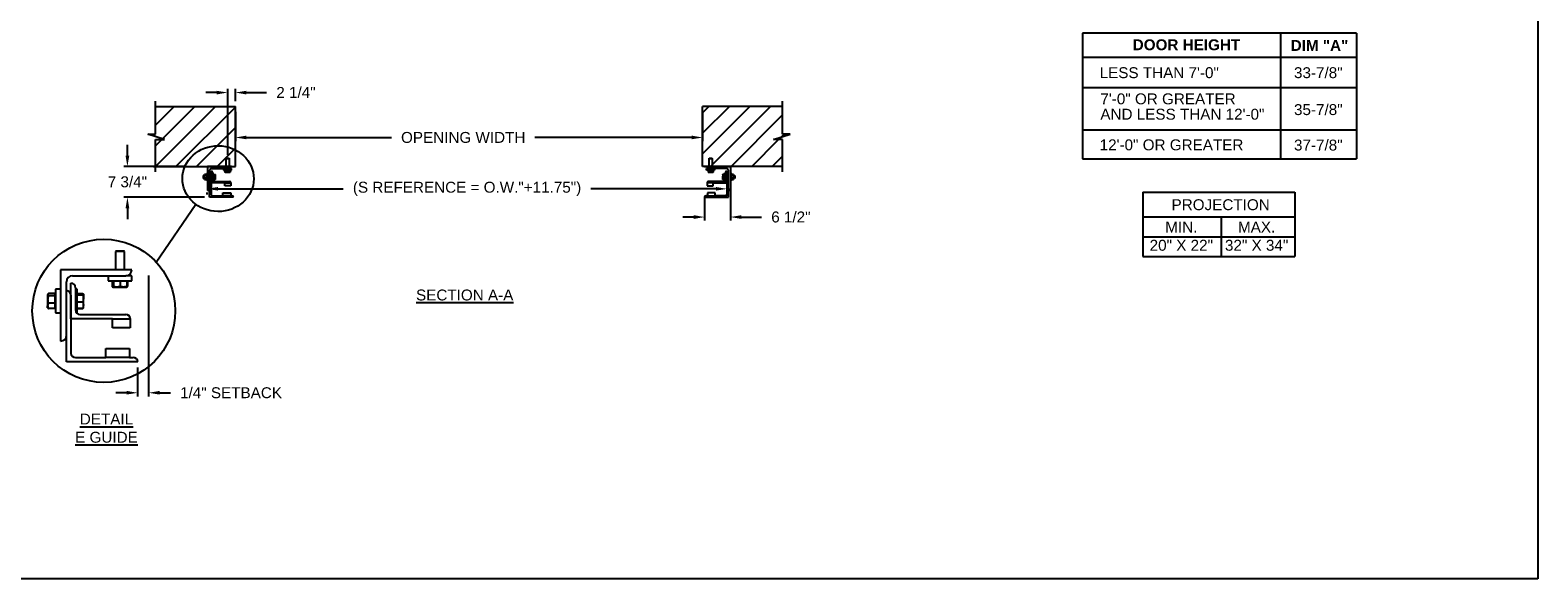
# Model space of a CAD drawing. Header units: inches. Extents: x 170 to 284, y 215 to 248.
# Tile 878 of 1056: x 225.42 to 238.39, y 234.45 to 239.16. Entities that reach past the tile are written whole.
import ezdxf
from ezdxf import colors
from ezdxf.entities.mleader import LeaderData, LeaderLine
from ezdxf.math import Vec2, Vec3

# ---------------------------------------------------------------- set-up
doc = ezdxf.new("R2010")
doc.units = ezdxf.units.IN
doc.header["$LTSCALE"] = 0.25
doc.header["$MEASUREMENT"] = 0
for name, color, linetype in [('ANNOTATIONS', 1, 'Continuous'), ('DETAILS', 4, 'Continuous'), ('E GUIDES', 7, 'Continuous'), ('LH FRONT OF HOOD', 7, 'Continuous')]:
    doc.layers.add(name, color=color, linetype=linetype)
doc.styles.add('ARIAL', font='arial.ttf', dxfattribs={"height": 0.09375})
doc.dimstyles.new('STANDARD$0', dxfattribs={"dimtxt": 0.09375, "dimasz": 0.09375, "dimexe": 0.03125, "dimexo": 0.046875, "dimgap": 0.09, "dimtad": 0, "dimtih": 1, "dimtoh": 1, "dimdec": 4, "dimzin": 0, "dimdsep": 46, "dimtxsty": 'ARIAL', "dimcen": 0.09, "dimadec": 0, "dimazin": 0, "dimtfac": 1, "dimtdec": 4, "dimtofl": 0, "dimtmove": 0, "dimatfit": 1, "dimfxl": 1, "dimtolj": 1, "dimtzin": 0, "dimarcsym": 0})
pattern_1 = [(45, (49.32658, 0.17847), (-0.08838835, 0.08838835), [])]

# ---------------------------------------------------------------- blocks, each defined once
blk = doc.blocks.new('*D87')
at = {"layer": 'ANNOTATIONS', "color": 0, "lineweight": -2, "transparency": 16777216}
for p, q in [((226.26, 238.08), (226.26, 238.174)), ((226.749, 237.987), (226.229, 237.987)), ((226.924, 237.723), (226.229, 237.723)), ((226.26, 237.629), (226.26, 237.535))]:
    blk.add_line(p, q, dxfattribs=at)
at = {"layer": 'ANNOTATIONS', "color": 0, "transparency": 16777216}
for points in [[(226.244, 238.08), (226.276, 238.08), (226.26, 237.987)], [(226.244, 237.629), (226.276, 237.629), (226.26, 237.723)]]:
    blk.add_solid(points, dxfattribs=at)
at = {"layer": 'defpoints', "color": 0, "transparency": 16777216}
for p in [(226.796, 237.987), (226.26, 237.723), (226.971, 237.723)]:
    blk.add_point(p, dxfattribs=at)
at = {"layer": 'ANNOTATIONS', "color": 0, "transparency": 16777216, "insert": (226.26, 237.855), "char_height": 0.0938, "attachment_point": 5, "style": 'ARIAL'}
blk.add_mtext('\\A1;7 3/4"', dxfattribs=at)
blk = doc.blocks.new('*D88')
at = {"layer": 'ANNOTATIONS', "color": 0, "lineweight": -2, "transparency": 16777216}
for p, q in [((231.444, 237.94), (231.444, 237.522)), ((231.222, 237.726), (231.222, 237.522)), ((231.129, 237.553), (231.035, 237.553)), ((231.538, 237.553), (231.711, 237.553))]:
    blk.add_line(p, q, dxfattribs=at)
at = {"layer": 'ANNOTATIONS', "color": 0, "transparency": 16777216}
for points in [[(231.129, 237.569), (231.129, 237.537), (231.222, 237.553)], [(231.538, 237.569), (231.538, 237.537), (231.444, 237.553)]]:
    blk.add_solid(points, dxfattribs=at)
at = {"layer": 'defpoints', "color": 0, "transparency": 16777216}
for p in [(231.444, 237.987), (231.222, 237.773), (231.444, 237.553)]:
    blk.add_point(p, dxfattribs=at)
at = {"layer": 'ANNOTATIONS', "color": 0, "transparency": 16777216, "insert": (231.964, 237.553), "char_height": 0.0938, "attachment_point": 5, "style": 'ARIAL'}
blk.add_mtext('\\A1;6 1/2"', dxfattribs=at)
blk = doc.blocks.new('*D86')
at = {"layer": 'ANNOTATIONS', "color": 0, "lineweight": -2, "transparency": 16777216}
for p, q in [((227.028, 238.622), (226.935, 238.622)), ((227.122, 238.086), (227.122, 238.653)), ((227.188, 238.549), (227.188, 238.653)), ((227.282, 238.622), (227.455, 238.622))]:
    blk.add_line(p, q, dxfattribs=at)
at = {"layer": 'ANNOTATIONS', "color": 0, "transparency": 16777216}
for points in [[(227.028, 238.637), (227.028, 238.606), (227.122, 238.622)], [(227.282, 238.637), (227.282, 238.606), (227.188, 238.622)]]:
    blk.add_solid(points, dxfattribs=at)
at = {"layer": 'defpoints', "color": 0, "transparency": 16777216}
for p in [(227.188, 238.622), (227.188, 238.502), (227.122, 238.039)]:
    blk.add_point(p, dxfattribs=at)
at = {"layer": 'ANNOTATIONS', "color": 0, "transparency": 16777216, "insert": (227.709, 238.622), "char_height": 0.0938, "attachment_point": 5, "style": 'ARIAL'}
blk.add_mtext('\\A1;2 1/4"', dxfattribs=at)
blk = doc.blocks.new('*D82')
at = {"layer": 'ANNOTATIONS', "color": 0, "lineweight": -2, "transparency": 16777216}
for p, q in [((231.414, 237.842), (231.414, 237.827)), ((226.945, 237.748), (226.945, 237.764)), ((227.039, 237.795), (228.114, 237.795)), ((231.32, 237.795), (230.245, 237.795))]:
    blk.add_line(p, q, dxfattribs=at)
at = {"layer": 'ANNOTATIONS', "color": 0, "transparency": 16777216}
for points in [[(227.039, 237.811), (227.039, 237.78), (226.945, 237.795)], [(231.32, 237.811), (231.32, 237.78), (231.414, 237.795)]]:
    blk.add_solid(points, dxfattribs=at)
at = {"layer": 'defpoints', "color": 0, "transparency": 16777216}
for p in [(226.945, 237.795), (231.414, 237.795), (231.414, 237.795)]:
    blk.add_point(p, dxfattribs=at)
at = {"layer": 'ANNOTATIONS', "color": 0, "transparency": 16777216, "insert": (229.18, 237.795), "char_height": 0.09375, "attachment_point": 5, "style": 'ARIAL'}
blk.add_mtext('\\A1;(S REFERENCE = O.W."+11.75")', dxfattribs=at)
blk = doc.blocks.new('*D83')
at = {"layer": 'ANNOTATIONS', "color": 0, "lineweight": -2, "transparency": 16777216}
for p, q in [((227.188, 238.456), (227.188, 238.205)), ((231.205, 238.456), (231.205, 238.205)), ((227.282, 238.236), (228.53, 238.236)), ((231.112, 238.236), (229.763, 238.236))]:
    blk.add_line(p, q, dxfattribs=at)
at = {"layer": 'ANNOTATIONS', "color": 0, "transparency": 16777216}
for points in [[(227.282, 238.252), (227.282, 238.221), (227.188, 238.236)], [(231.112, 238.252), (231.112, 238.221), (231.205, 238.236)]]:
    blk.add_solid(points, dxfattribs=at)
at = {"layer": 'defpoints', "color": 0, "transparency": 16777216}
for p in [(227.188, 238.502), (231.205, 238.502), (231.205, 238.236)]:
    blk.add_point(p, dxfattribs=at)
at = {"layer": 'ANNOTATIONS', "color": 0, "transparency": 16777216, "insert": (229.147, 238.236), "char_height": 0.09375, "attachment_point": 5, "style": 'ARIAL'}
blk.add_mtext('\\A1;OPENING WIDTH', dxfattribs=at)
blk = doc.blocks.new('*D84')
at = {"layer": 'ANNOTATIONS', "color": 0, "lineweight": -2, "transparency": 16777216}
for p, q in [((226.442, 237.051), (226.442, 236.013)), ((226.348, 236.261), (226.348, 236.013)), ((226.255, 236.044), (226.161, 236.044)), ((226.536, 236.044), (226.63, 236.044))]:
    blk.add_line(p, q, dxfattribs=at)
at = {"layer": 'ANNOTATIONS', "color": 0, "transparency": 16777216}
for points in [[(226.255, 236.06), (226.255, 236.029), (226.348, 236.044)], [(226.536, 236.06), (226.536, 236.029), (226.442, 236.044)]]:
    blk.add_solid(points, dxfattribs=at)
at = {"layer": 'defpoints', "color": 0, "transparency": 16777216}
for p in [(226.442, 237.098), (226.348, 236.308), (226.348, 236.044)]:
    blk.add_point(p, dxfattribs=at)
at = {"layer": 'ANNOTATIONS', "color": 0, "transparency": 16777216, "insert": (227.151, 236.044), "char_height": 0.09375, "attachment_point": 5, "style": 'ARIAL'}
blk.add_mtext('\\A1;1/4" SETBACK', dxfattribs=at)

msp = doc.modelspace()

# ---------------------------------------------------------------- hatches: boundary and pattern name
at = {"layer": 'LH FRONT OF HOOD'}
h = msp.add_hatch(dxfattribs=at)
h.set_pattern_fill('ANSI31', color=256, style=0)
h.set_pattern_definition(pattern_1)
h.paths.add_polyline_path([(227.18833, 238.50238), (226.50083, 238.50238), (226.50083, 238.26517), (226.43673, 238.26517), (226.5788, 238.21827), (226.50083, 238.21827), (226.50083, 237.98675), (227.18833, 237.98675), (227.18833, 238.14925)])
h = msp.add_hatch(dxfattribs=at)
h.set_pattern_fill('ANSI31', color=256, style=0)
h.set_pattern_definition(pattern_1)
h.paths.add_polyline_path([(231.95691, 238.26517), (231.89281, 238.26517), (231.89281, 238.50238), (231.20531, 238.50238), (231.20531, 237.98675), (231.22348, 237.98675), (231.89281, 237.98675), (231.89281, 238.21827), (231.81484, 238.21827)])

# ---------------------------------------------------------------- linework, layer by layer
at = {"layer": 'ANNOTATIONS'}
for p, q in [((236.82558, 239.13289), (234.47218, 239.13289)), ((234.47218, 239.13289), (234.47218, 238.05256)), ((236.17718, 238.05256), (236.17718, 239.13289)), ((236.82558, 239.13289), (236.82558, 238.05256)), ((236.82558, 238.9241), (234.47218, 238.9241)), ((234.47218, 238.66413), (236.82558, 238.66413)), ((234.47218, 238.30256), (236.82558, 238.30256)), ((234.47218, 238.30256), (236.82558, 238.30256)), ((234.47218, 238.05256), (236.82558, 238.05256)), ((234.98977, 237.76531), (234.98977, 237.21394)), ((234.98977, 237.76531), (236.29754, 237.76531)), ((236.29754, 237.76531), (236.29754, 237.21394)), ((234.98977, 237.55384), (236.29754, 237.55384)), ((235.66262, 237.55384), (235.66262, 237.21394)), ((234.98977, 237.38389), (236.29754, 237.38389)), ((234.98977, 237.21394), (236.29754, 237.21394))]:
    msp.add_line(p, q, dxfattribs=at)
at = {"layer": 'defpoints'}
msp.add_lwpolyline([(238.38533, 234.44685), (218.91545, 234.44685), (218.91545, 247.18196), (238.38533, 247.18196)], close=True, dxfattribs=at)
at = {"layer": 'DETAILS'}
msp.add_line((226.50633, 237.16696), (226.84842, 237.66254), dxfattribs=at)
msp.add_circle((226.05707, 236.7476), 0.61458, dxfattribs=at)
msp.add_ellipse((227.03973, 237.88285), major_axis=(0.30673, -0.00211), ratio=0.91972899, dxfattribs=at)
at = {"layer": 'E GUIDES'}
for p, q in [((226.94969, 237.98675), (226.94969, 237.78221)), ((227.15424, 237.98675), (226.94969, 237.98675)), ((227.10943, 238.05705), (227.11069, 238.05831)), ((227.10943, 237.98675), (227.10943, 238.05705)), ((227.10943, 238.05705), (227.135, 238.05705)), ((227.11069, 238.05831), (227.13374, 238.05831)), ((227.13374, 238.05831), (227.135, 238.05705)), ((227.135, 238.05705), (227.135, 237.98675)), ((231.22235, 237.98675), (231.4269, 237.98675)), ((231.2394, 237.98675), (231.44394, 237.98675)), ((231.26071, 238.05705), (231.26196, 238.05831)), ((231.26071, 237.98675), (231.26071, 238.05705)), ((231.26071, 238.05705), (231.28627, 238.05705)), ((231.26196, 238.05831), (231.28502, 238.05831)), ((231.28502, 238.05831), (231.28627, 238.05705)), ((231.28627, 238.05705), (231.28627, 237.98675)), ((231.44394, 237.98675), (231.44394, 237.78221)), ((226.91338, 237.91005), (226.91212, 237.90879)), ((226.91212, 237.90879), (226.91212, 237.88573)), ((226.91212, 237.88573), (226.91338, 237.88448)), ((226.92198, 237.91005), (226.91338, 237.91005)), ((226.91338, 237.91005), (226.91338, 237.88448)), ((226.91338, 237.88448), (226.92198, 237.88448)), ((226.9225, 237.91704), (226.92198, 237.91644)), ((226.92252, 237.91644), (226.92198, 237.91644)), ((226.92198, 237.87809), (226.92198, 237.91644)), ((226.92198, 237.87809), (226.9225, 237.87748)), ((226.92198, 237.87809), (226.92252, 237.87809)), ((226.92252, 237.91707), (226.9225, 237.91704)), ((226.92252, 237.91911), (226.92252, 237.9191)), ((226.92252, 237.91911), (226.92428, 237.91911)), ((226.92252, 237.9191), (226.92252, 237.91896)), ((226.92252, 237.9191), (226.92427, 237.9191)), ((226.92252, 237.91896), (226.92252, 237.91544)), ((226.92252, 237.91896), (226.94209, 237.91896)), ((226.92252, 237.91544), (226.92252, 237.91192)), ((226.92252, 237.91192), (226.92252, 237.90107)), ((226.92252, 237.91192), (226.94209, 237.91192)), ((226.92252, 237.90107), (226.92252, 237.89022)), ((226.92252, 237.89022), (226.94209, 237.89022)), ((226.92252, 237.89022), (226.92252, 237.88289)), ((226.92252, 237.88289), (226.92252, 237.87556)), ((226.92252, 237.87556), (226.92252, 237.87542)), ((226.92252, 237.87556), (226.94209, 237.87556)), ((226.92252, 237.87542), (226.92427, 237.87542)), ((226.92252, 237.87542), (226.92252, 237.87541)), ((226.92252, 237.87541), (226.92428, 237.87541)), ((226.92439, 237.91924), (226.92415, 237.91896)), ((226.92415, 237.87556), (226.92439, 237.87529)), ((226.92453, 237.87512), (226.92419, 237.87556)), ((226.92453, 237.9194), (226.92424, 237.91896)), ((226.92436, 237.9192), (226.92453, 237.9194)), ((226.9441, 237.9194), (226.92453, 237.9194)), ((226.9441, 237.87512), (226.92453, 237.87512)), ((226.9441, 237.91856), (226.9426, 237.91856)), ((226.9441, 237.87596), (226.9426, 237.87596)), ((226.94465, 237.91644), (226.9437, 237.91753)), ((226.9437, 237.87699), (226.94465, 237.87809)), ((226.9441, 237.91856), (226.9441, 237.9194)), ((226.9441, 237.91707), (226.9441, 237.91856)), ((226.9441, 237.87745), (226.9441, 237.87596)), ((226.9441, 237.87596), (226.9441, 237.87512)), ((226.94969, 237.93135), (226.94465, 237.93135)), ((226.94465, 237.93135), (226.94465, 237.9308)), ((226.94465, 237.9308), (226.94465, 237.86317)), ((226.94465, 237.86317), (226.94969, 237.86317)), ((226.96674, 237.79925), (226.96674, 237.95266)), ((226.96674, 237.72255), (226.96674, 237.92709)), ((226.97952, 237.84613), (226.97952, 237.9484)), ((226.97952, 237.91431), (226.97952, 237.74811)), ((227.09884, 237.84613), (226.97952, 237.84613)), ((226.98378, 237.96971), (227.13719, 237.96971)), ((226.99231, 237.93561), (226.99231, 237.87169)), ((226.99735, 237.93135), (226.99231, 237.93135)), ((226.99556, 237.86317), (226.99735, 237.86317)), ((226.99735, 237.86317), (226.99735, 237.93135)), ((226.99735, 237.91859), (227.0135, 237.91859)), ((226.99735, 237.91763), (227.0135, 237.91763)), ((226.99735, 237.91496), (227.0135, 237.91496)), ((226.99735, 237.89459), (227.0135, 237.89459)), ((226.99735, 237.87689), (227.0135, 237.87689)), ((226.99735, 237.87593), (227.0135, 237.87593)), ((227.00509, 237.85891), (227.13719, 237.85891)), ((227.01387, 237.87707), (227.0135, 237.87593)), ((227.01513, 237.91658), (227.01486, 237.91706)), ((227.01486, 237.87746), (227.01513, 237.87794)), ((227.01522, 237.91644), (227.01513, 237.91658)), ((227.01513, 237.87794), (227.01522, 237.87809)), ((227.01522, 237.9163), (227.01522, 237.90477)), ((227.01522, 237.88574), (227.01522, 237.90477)), ((227.01522, 237.87809), (227.01522, 237.88574)), ((227.08536, 237.96023), (227.08536, 237.95518)), ((227.08536, 237.96023), (227.08606, 237.96023)), ((227.08536, 237.95518), (227.08606, 237.95518)), ((227.08606, 237.96971), (227.08606, 237.96466)), ((227.15424, 237.96466), (227.08606, 237.96466)), ((227.08606, 237.96023), (227.08606, 237.95518)), ((227.08606, 237.96023), (227.15424, 237.96023)), ((227.08606, 237.95518), (227.15424, 237.95518)), ((227.09458, 237.96466), (227.09458, 237.96023)), ((227.09809, 237.95518), (227.09809, 237.93903)), ((227.09884, 237.82056), (227.09884, 237.84613)), ((227.09884, 237.84613), (227.14998, 237.84613)), ((227.09902, 237.93845), (227.10097, 237.93732)), ((227.10048, 237.95518), (227.10048, 237.93903)), ((227.10099, 237.93732), (227.11134, 237.93732)), ((227.10151, 237.95518), (227.10151, 237.93903)), ((227.11134, 237.93732), (227.1305, 237.93732)), ((227.12118, 237.95518), (227.12118, 237.93903)), ((227.1305, 237.93732), (227.1393, 237.93732)), ((227.15424, 237.96971), (227.13719, 237.96971)), ((227.13932, 237.93732), (227.14128, 237.93845)), ((227.1422, 237.93903), (227.13961, 237.938)), ((227.13982, 237.95518), (227.13982, 237.93903)), ((227.14126, 237.93844), (227.1422, 237.93903)), ((227.1422, 237.95518), (227.1422, 237.93903)), ((227.14572, 237.96023), (227.14572, 237.96466)), ((227.14998, 237.84737), (227.14998, 237.84613)), ((227.14998, 237.84613), (227.14998, 237.82056)), ((227.15424, 237.96466), (227.15424, 237.96971)), ((227.15424, 237.95518), (227.15424, 237.96023)), ((231.2394, 237.96466), (231.2394, 237.96971)), ((231.2394, 237.96971), (231.25644, 237.96971)), ((231.2394, 237.96466), (231.30758, 237.96466)), ((231.2394, 237.95518), (231.2394, 237.96023)), ((231.30758, 237.96023), (231.2394, 237.96023)), ((231.30758, 237.95518), (231.2394, 237.95518)), ((231.24366, 237.84737), (231.24366, 237.84613)), ((231.24366, 237.84613), (231.24366, 237.82056)), ((231.2948, 237.84613), (231.24366, 237.84613)), ((231.24792, 237.96023), (231.24792, 237.96466)), ((231.25144, 237.95518), (231.25144, 237.93903)), ((231.25144, 237.93903), (231.25402, 237.938)), ((231.25237, 237.93844), (231.25144, 237.93903)), ((231.25431, 237.93732), (231.25236, 237.93845)), ((231.25382, 237.95518), (231.25382, 237.93903)), ((231.26314, 237.93732), (231.25433, 237.93732)), ((231.40985, 237.96971), (231.25644, 237.96971)), ((231.38855, 237.85891), (231.25644, 237.85891)), ((231.28229, 237.93732), (231.26314, 237.93732)), ((231.27246, 237.95518), (231.27246, 237.93903)), ((231.29265, 237.93732), (231.28229, 237.93732)), ((231.29213, 237.95518), (231.29213, 237.93903)), ((231.29462, 237.93845), (231.29267, 237.93732)), ((231.29316, 237.95518), (231.29316, 237.93903)), ((231.2948, 237.84613), (231.41412, 237.84613)), ((231.2948, 237.82056), (231.2948, 237.84613)), ((231.29554, 237.95518), (231.29554, 237.93903)), ((231.29906, 237.96466), (231.29906, 237.96023)), ((231.30758, 237.96971), (231.30758, 237.96466)), ((231.30758, 237.96023), (231.30758, 237.95518)), ((231.30828, 237.96023), (231.30758, 237.96023)), ((231.30828, 237.95518), (231.30758, 237.95518)), ((231.30828, 237.96023), (231.30828, 237.95518)), ((231.37842, 237.91644), (231.3785, 237.91658)), ((231.37842, 237.9163), (231.37842, 237.90477)), ((231.37842, 237.88574), (231.37842, 237.90477)), ((231.37842, 237.87809), (231.37842, 237.88574)), ((231.3785, 237.87794), (231.37842, 237.87809)), ((231.3785, 237.91658), (231.37878, 237.91706)), ((231.37878, 237.87746), (231.3785, 237.87794)), ((231.37976, 237.87707), (231.38013, 237.87593)), ((231.39629, 237.91859), (231.38013, 237.91859)), ((231.39629, 237.91763), (231.38013, 237.91763)), ((231.39629, 237.91496), (231.38013, 237.91496)), ((231.39629, 237.89459), (231.38013, 237.89459)), ((231.39629, 237.87689), (231.38013, 237.87689)), ((231.39629, 237.87593), (231.38013, 237.87593)), ((231.39629, 237.93135), (231.40133, 237.93135)), ((231.39629, 237.86317), (231.39629, 237.93135)), ((231.39808, 237.86317), (231.39629, 237.86317)), ((231.40133, 237.93561), (231.40133, 237.87169)), ((231.41412, 237.84613), (231.41412, 237.9484)), ((231.41412, 237.91431), (231.41412, 237.74811)), ((231.4269, 237.79925), (231.4269, 237.95266)), ((231.4269, 237.72255), (231.4269, 237.92709)), ((231.44394, 237.93135), (231.44899, 237.93135)), ((231.44899, 237.86317), (231.44394, 237.86317)), ((231.44899, 237.93135), (231.44899, 237.9308)), ((231.44899, 237.9308), (231.44899, 237.86317)), ((231.44899, 237.91644), (231.44993, 237.91753)), ((231.44993, 237.87699), (231.44899, 237.87809)), ((231.44954, 237.91856), (231.44954, 237.9194)), ((231.44954, 237.9194), (231.4691, 237.9194)), ((231.44954, 237.91707), (231.44954, 237.91856)), ((231.44954, 237.91856), (231.45104, 237.91856)), ((231.44954, 237.87745), (231.44954, 237.87596)), ((231.44954, 237.87596), (231.45104, 237.87596)), ((231.44954, 237.87596), (231.44954, 237.87512)), ((231.44954, 237.87512), (231.4691, 237.87512)), ((231.47112, 237.91896), (231.45155, 237.91896)), ((231.47112, 237.91192), (231.45155, 237.91192)), ((231.47112, 237.89022), (231.45155, 237.89022)), ((231.47112, 237.87556), (231.45155, 237.87556)), ((231.4691, 237.9194), (231.4694, 237.91896)), ((231.46927, 237.9192), (231.4691, 237.9194)), ((231.4691, 237.87512), (231.46945, 237.87556)), ((231.46925, 237.91924), (231.46948, 237.91896)), ((231.46948, 237.87556), (231.46925, 237.87529)), ((231.47112, 237.91911), (231.46935, 237.91911)), ((231.47112, 237.87541), (231.46935, 237.87541)), ((231.47112, 237.9191), (231.46937, 237.9191)), ((231.47112, 237.87542), (231.46937, 237.87542)), ((231.47112, 237.91911), (231.47112, 237.9191)), ((231.47112, 237.9191), (231.47112, 237.91896)), ((231.47112, 237.91896), (231.47112, 237.91544)), ((231.47112, 237.91707), (231.47114, 237.91704)), ((231.47112, 237.91644), (231.47166, 237.91644)), ((231.47112, 237.91544), (231.47112, 237.91192)), ((231.47112, 237.91192), (231.47112, 237.90107)), ((231.47112, 237.90107), (231.47112, 237.89022)), ((231.47112, 237.89022), (231.47112, 237.88289)), ((231.47112, 237.88289), (231.47112, 237.87556)), ((231.47166, 237.87809), (231.47112, 237.87809)), ((231.47112, 237.87556), (231.47112, 237.87542)), ((231.47112, 237.87542), (231.47112, 237.87541)), ((231.47114, 237.91704), (231.47166, 237.91644)), ((231.47166, 237.87809), (231.47114, 237.87748)), ((231.47166, 237.87809), (231.47166, 237.91644)), ((231.47166, 237.91005), (231.48026, 237.91005)), ((231.48026, 237.88448), (231.47166, 237.88448)), ((231.48026, 237.91005), (231.48151, 237.90879)), ((231.48026, 237.91005), (231.48026, 237.88448)), ((231.48151, 237.88573), (231.48026, 237.88448)), ((231.48151, 237.90879), (231.48151, 237.88573)), ((227.17128, 237.72255), (226.96674, 237.72255)), ((226.99231, 237.73533), (227.07966, 237.73533)), ((227.07966, 237.7609), (227.14785, 237.7609)), ((227.07966, 237.73533), (227.07966, 237.7609)), ((227.14785, 237.73533), (227.07966, 237.73533)), ((227.14998, 237.82056), (227.09884, 237.82056)), ((227.14785, 237.7609), (227.14785, 237.73533)), ((227.14785, 237.73533), (227.1585, 237.73533)), ((231.22235, 237.72255), (231.4269, 237.72255)), ((231.24579, 237.73533), (231.23514, 237.73533)), ((231.24366, 237.82056), (231.2948, 237.82056)), ((231.31397, 237.7609), (231.24579, 237.7609)), ((231.24579, 237.7609), (231.24579, 237.73533)), ((231.24579, 237.73533), (231.31397, 237.73533)), ((231.31397, 237.73533), (231.31397, 237.7609)), ((231.40133, 237.73533), (231.31397, 237.73533)), ((226.1609, 237.26003), (226.15714, 237.25627)), ((226.15714, 237.25627), (226.15714, 237.09951)), ((226.23363, 237.25627), (226.15714, 237.25627)), ((226.22987, 237.26003), (226.1609, 237.26003)), ((226.23363, 237.25627), (226.22987, 237.26003)), ((226.23363, 237.09951), (226.23363, 237.25627)), ((225.68546, 237.09951), (225.68546, 236.4876)), ((226.29737, 237.09951), (225.68546, 237.09951)), ((225.73646, 236.5386), (225.73646, 236.99752)), ((225.7747, 236.67882), (225.7747, 236.98478)), ((225.78745, 237.04852), (226.24638, 237.04852)), ((225.81294, 236.94653), (225.81294, 236.75531)), ((226.0934, 237.04852), (226.0934, 237.00507)), ((226.0934, 237.00507), (226.29737, 237.00507)), ((226.12941, 237.00507), (226.12941, 236.95676)), ((226.13218, 236.955), (226.13802, 236.95163)), ((226.13654, 237.00507), (226.13654, 236.95676)), ((226.13808, 236.95163), (226.16905, 236.95163)), ((226.13963, 237.00507), (226.13963, 236.95676)), ((226.16905, 236.95163), (226.22635, 236.95163)), ((226.19848, 237.00507), (226.19848, 236.95676)), ((226.22635, 236.95163), (226.25269, 236.95163)), ((226.29737, 237.04852), (226.24638, 237.04852)), ((226.25275, 236.95163), (226.25859, 236.955)), ((226.26136, 236.95676), (226.25362, 236.95368)), ((226.25423, 237.00507), (226.25423, 236.95676)), ((226.25855, 236.95498), (226.26136, 236.95676)), ((226.26136, 237.00507), (226.26136, 236.95676)), ((226.29737, 237.00507), (226.29737, 237.04852)), ((225.5742, 236.86741), (225.57308, 236.86629)), ((225.57308, 236.86629), (225.57308, 236.79731)), ((225.57639, 236.89171), (225.5742, 236.88917)), ((225.5742, 236.88917), (225.5742, 236.88673)), ((225.5742, 236.88673), (225.5742, 236.84494)), ((225.5742, 236.84494), (225.5742, 236.79001)), ((225.64039, 236.89628), (225.58185, 236.89628)), ((225.64039, 236.87718), (225.58185, 236.87718)), ((225.64039, 236.8127), (225.58185, 236.8127)), ((225.64039, 236.88673), (225.64039, 236.89628)), ((225.64202, 236.88917), (225.64039, 236.88917)), ((225.64039, 236.87718), (225.64039, 236.88673)), ((225.64039, 236.84494), (225.64039, 236.87718)), ((225.64039, 236.8127), (225.64039, 236.84494)), ((225.64039, 236.79001), (225.64039, 236.8127)), ((225.68546, 236.93378), (225.64202, 236.93378)), ((225.64202, 236.93378), (225.64202, 236.7404)), ((225.73646, 236.30913), (225.73646, 236.92104)), ((225.7747, 236.88279), (225.7747, 236.38562)), ((225.82804, 236.93378), (225.81294, 236.93378)), ((225.82804, 236.72982), (225.82804, 236.93378)), ((225.82804, 236.8956), (225.87635, 236.8956)), ((225.82804, 236.89275), (225.87635, 236.89275)), ((225.82804, 236.88475), (225.87635, 236.88475)), ((225.82804, 236.8238), (225.87635, 236.8238)), ((225.88123, 236.88959), (225.8804, 236.89103)), ((225.88148, 236.88917), (225.88123, 236.88959)), ((225.88148, 236.88875), (225.88148, 236.85427)), ((225.88148, 236.79733), (225.88148, 236.85427)), ((225.57308, 236.79731), (225.5742, 236.79619)), ((225.5742, 236.77443), (225.5742, 236.79001)), ((225.5742, 236.77443), (225.57639, 236.77189)), ((225.64039, 236.76732), (225.58185, 236.76732)), ((225.64039, 236.76732), (225.64039, 236.79001)), ((225.64039, 236.77443), (225.64202, 236.77443)), ((225.64202, 236.7404), (225.64202, 236.72982)), ((225.64202, 236.72982), (225.68546, 236.72982)), ((226.13164, 236.67882), (225.7747, 236.67882)), ((225.82268, 236.72982), (225.82804, 236.72982)), ((225.82804, 236.77085), (225.87635, 236.77085)), ((225.82804, 236.768), (225.87635, 236.768)), ((225.85119, 236.71707), (226.24638, 236.71707)), ((225.87746, 236.7714), (225.87635, 236.768)), ((225.8804, 236.77257), (225.88123, 236.77401)), ((225.88123, 236.77401), (225.88148, 236.77443)), ((225.88148, 236.77443), (225.88148, 236.79733)), ((226.13164, 236.60234), (226.13164, 236.67882)), ((226.13164, 236.67882), (226.28462, 236.67882)), ((226.28462, 236.68254), (226.28462, 236.67882)), ((226.28462, 236.67882), (226.28462, 236.60234)), ((226.28462, 236.60234), (226.13164, 236.60234)), ((226.07428, 236.34738), (226.07428, 236.42386)), ((226.07428, 236.42386), (226.27825, 236.42386)), ((226.27825, 236.42386), (226.27825, 236.34738)), ((226.34836, 236.30913), (225.73646, 236.30913)), ((225.81294, 236.34738), (226.07428, 236.34738)), ((226.27825, 236.34738), (226.07428, 236.34738)), ((226.27825, 236.34738), (226.31012, 236.34738))]:
    msp.add_line(p, q, dxfattribs=at)
for centre, radius, start, end in [((227.13719, 237.98675), 0.01705, 270, 0), ((231.25644, 237.98675), 0.01705, 180, 270), ((226.98378, 237.95266), 0.01705, 90, 180), ((226.96674, 237.91431), 0.01278, 0, 90), ((226.97952, 237.93561), 0.01278, 0, 90), ((227.00509, 237.87169), 0.01278, 180, 270), ((227.13764, 237.84657), 0.01235, 2.245613, 92.082022), ((227.13719, 237.84613), 0.01278, 0, 90), ((231.256, 237.84657), 0.01235, 87.917978, 177.754387), ((231.25644, 237.84613), 0.01278, 90, 180), ((231.38855, 237.87169), 0.01278, 270, 0), ((231.41412, 237.93561), 0.01278, 90, 180), ((231.40985, 237.95266), 0.01705, 0, 90), ((231.4269, 237.91431), 0.01278, 90, 180), ((226.94969, 237.79925), 0.01705, 270, 0), ((226.99231, 237.74811), 0.01278, 180, 270), ((227.1585, 237.72255), 0.01278, 0, 90), ((231.23514, 237.72255), 0.01278, 90, 180), ((231.40133, 237.74811), 0.01278, 270, 0), ((231.44394, 237.79925), 0.01705, 180, 270), ((226.24638, 237.09951), 0.05099, 270, 0), ((225.78745, 236.99752), 0.05099, 90, 180), ((225.7747, 236.94653), 0.03824, 0, 90), ((225.73646, 236.88279), 0.03824, 0, 90), ((225.85119, 236.75531), 0.03824, 180, 270), ((226.24772, 236.68016), 0.03693, 2.245613, 92.082022), ((226.24638, 236.67882), 0.03824, 0, 90), ((225.68546, 236.5386), 0.05099, 270, 0), ((225.81294, 236.38562), 0.03824, 180, 270), ((226.31012, 236.30913), 0.03824, 0, 90)]:
    msp.add_arc(centre, radius, start, end, dxfattribs=at)
for points, knots in [([(226.92252, 237.8775), (226.92247, 237.87754), (226.92225, 237.87773), (226.92222, 237.87793), (226.9222, 237.87809)], [0, 0, 0, 0, 0.237068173, 1, 1, 1, 1]), ([(226.94465, 237.91544), (226.94455, 237.91594), (226.94435, 237.91694), (226.94321, 237.91811), (226.94234, 237.91877), (226.94209, 237.91896)], [0, 0, 0, 0, 0.40629057, 0.82726642, 1, 1, 1, 1]), ([(226.94209, 237.91192), (226.94276, 237.91247), (226.94413, 237.91359), (226.94464, 237.9148), (226.94465, 237.91543), (226.94465, 237.91544)], [0, 0, 0, 0, 0.48434141, 0.98632773, 1, 1, 1, 1]), ([(226.94465, 237.90107), (226.94455, 237.90259), (226.94435, 237.90568), (226.94321, 237.90928), (226.94234, 237.91133), (226.94209, 237.91192)], [0, 0, 0, 0, 0.40629057, 0.82726642, 1, 1, 1, 1]), ([(226.94209, 237.89022), (226.94276, 237.89191), (226.94413, 237.89535), (226.94464, 237.8991), (226.94465, 237.90102), (226.94465, 237.90107)], [0, 0, 0, 0, 0.48434141, 0.98632773, 1, 1, 1, 1]), ([(226.94465, 237.88289), (226.94464, 237.88306), (226.94463, 237.88416), (226.94421, 237.88621), (226.94318, 237.88847), (226.94236, 237.88979), (226.94209, 237.89022)], [0, 0, 0, 0, 0.06653229, 0.43528257, 0.81455084, 1, 1, 1, 1]), ([(226.94209, 237.87556), (226.94247, 237.87618), (226.94337, 237.87765), (226.94441, 237.8801), (226.94457, 237.88195), (226.94465, 237.88289)], [0, 0, 0, 0, 0.26545991, 0.62807649, 1, 1, 1, 1]), ([(226.94365, 237.87704), (226.9434, 237.87674), (226.94299, 237.87623), (226.94235, 237.87575), (226.94209, 237.87556)], [0, 0, 0, 0, 0.59728664, 1, 1, 1, 1]), ([(227.0135, 237.91859), (227.01371, 237.9184), (227.01428, 237.9179), (227.01462, 237.91738), (227.01484, 237.91705)], [0, 0, 0, 0, 0.36956739, 1, 1, 1, 1]), ([(227.0135, 237.91763), (227.01371, 237.91754), (227.01431, 237.91728), (227.01504, 237.91684), (227.01516, 237.91648), (227.01522, 237.9163)], [0, 0, 0, 0, 0.2083045, 0.6015254, 1, 1, 1, 1]), ([(227.01522, 237.9163), (227.01519, 237.91619), (227.01514, 237.91592), (227.01461, 237.91547), (227.01387, 237.91513), (227.0135, 237.91496)], [0, 0, 0, 0, 0.22973043, 0.61267004, 1, 1, 1, 1]), ([(227.0135, 237.91496), (227.01398, 237.91331), (227.01495, 237.90997), (227.01513, 237.90652), (227.01522, 237.90477)], [0, 0, 0, 0, 0.49545796, 1, 1, 1, 1]), ([(227.01522, 237.90477), (227.01521, 237.90453), (227.0152, 237.9027), (227.01482, 237.89926), (227.01395, 237.89615), (227.0135, 237.89459)], [0, 0, 0, 0, 0.07010266, 0.53079095, 1, 1, 1, 1]), ([(227.0135, 237.89459), (227.01398, 237.89315), (227.01495, 237.89025), (227.01513, 237.88725), (227.01522, 237.88574)], [0, 0, 0, 0, 0.49545796, 1, 1, 1, 1]), ([(227.01522, 237.88574), (227.01521, 237.88553), (227.0152, 237.88394), (227.01482, 237.88095), (227.01395, 237.87825), (227.0135, 237.87689)], [0, 0, 0, 0, 0.07010266, 0.53079095, 1, 1, 1, 1]), ([(227.0135, 237.87689), (227.01387, 237.87706), (227.01459, 237.87739), (227.01507, 237.87775), (227.01512, 237.87793), (227.01513, 237.87794)], [0, 0, 0, 0, 0.4838091, 0.97227182, 1, 1, 1, 1]), ([(227.0135, 237.87593), (227.01389, 237.87628), (227.01446, 237.87679), (227.01472, 237.87731), (227.0148, 237.87747)], [0, 0, 0, 0, 0.68088301, 1, 1, 1, 1]), ([(227.10106, 237.93762), (227.10066, 237.93773), (227.09966, 237.938), (227.09868, 237.93864), (227.09809, 237.93903)], [0, 0, 0, 0, 0.396133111, 1, 1, 1, 1]), ([(227.10099, 237.93732), (227.10098, 237.93732), (227.10089, 237.93734), (227.10071, 237.93771), (227.10055, 237.93859), (227.10048, 237.93903)], [0, 0, 0, 0, 0.07010266, 0.53079095, 1, 1, 1, 1]), ([(227.10151, 237.93903), (227.10142, 237.93855), (227.10126, 237.93759), (227.10108, 237.93741), (227.10099, 237.93732)], [0, 0, 0, 0, 0.49545796, 1, 1, 1, 1]), ([(227.11134, 237.93732), (227.11111, 237.93732), (227.10935, 237.93734), (227.10602, 237.93771), (227.10302, 237.93859), (227.10151, 237.93903)], [0, 0, 0, 0, 0.07010266, 0.53079095, 1, 1, 1, 1]), ([(227.12118, 237.93903), (227.11958, 237.93855), (227.11636, 237.93759), (227.11303, 237.93741), (227.11134, 237.93732)], [0, 0, 0, 0, 0.49545796, 1, 1, 1, 1]), ([(227.1305, 237.93732), (227.12926, 237.93738), (227.12676, 237.93749), (227.12366, 237.93822), (227.12181, 237.93883), (227.12118, 237.93903)], [0, 0, 0, 0, 0.3928666, 0.79169603, 1, 1, 1, 1]), ([(227.13982, 237.93903), (227.13865, 237.93866), (227.1363, 237.93793), (227.13317, 237.93739), (227.13122, 237.93734), (227.1305, 237.93732)], [0, 0, 0, 0, 0.38329119, 0.77026914, 1, 1, 1, 1]), ([(227.1393, 237.93732), (227.13931, 237.93732), (227.13941, 237.93734), (227.13958, 237.93771), (227.13974, 237.93859), (227.13982, 237.93903)], [0, 0, 0, 0, 0.07010266, 0.53079095, 1, 1, 1, 1]), ([(231.25382, 237.93903), (231.25499, 237.93866), (231.25734, 237.93793), (231.26047, 237.93739), (231.26241, 237.93734), (231.26314, 237.93732)], [0, 0, 0, 0, 0.38329119, 0.77026914, 1, 1, 1, 1]), ([(231.25433, 237.93732), (231.25432, 237.93732), (231.25423, 237.93734), (231.25406, 237.93771), (231.2539, 237.93859), (231.25382, 237.93903)], [0, 0, 0, 0, 0.07010266, 0.53079095, 1, 1, 1, 1]), ([(231.26314, 237.93732), (231.26438, 237.93738), (231.26687, 237.93749), (231.26998, 237.93822), (231.27182, 237.93883), (231.27246, 237.93903)], [0, 0, 0, 0, 0.3928666, 0.79169603, 1, 1, 1, 1]), ([(231.27246, 237.93903), (231.27405, 237.93855), (231.27728, 237.93759), (231.28061, 237.93741), (231.28229, 237.93732)], [0, 0, 0, 0, 0.49545796, 1, 1, 1, 1]), ([(231.28229, 237.93732), (231.28253, 237.93732), (231.28429, 237.93734), (231.28762, 237.93771), (231.29062, 237.93859), (231.29213, 237.93903)], [0, 0, 0, 0, 0.07010266, 0.53079095, 1, 1, 1, 1]), ([(231.29213, 237.93903), (231.29221, 237.93855), (231.29238, 237.93759), (231.29256, 237.93741), (231.29265, 237.93732)], [0, 0, 0, 0, 0.49545796, 1, 1, 1, 1]), ([(231.29258, 237.93762), (231.29298, 237.93773), (231.29398, 237.938), (231.29495, 237.93864), (231.29554, 237.93903)], [0, 0, 0, 0, 0.396133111, 1, 1, 1, 1]), ([(231.29265, 237.93732), (231.29266, 237.93732), (231.29275, 237.93734), (231.29293, 237.93771), (231.29308, 237.93859), (231.29316, 237.93903)], [0, 0, 0, 0, 0.07010266, 0.53079095, 1, 1, 1, 1]), ([(231.38013, 237.91763), (231.37993, 237.91754), (231.37933, 237.91728), (231.3786, 237.91684), (231.37848, 237.91648), (231.37842, 237.9163)], [0, 0, 0, 0, 0.2083045, 0.6015254, 1, 1, 1, 1]), ([(231.37842, 237.9163), (231.37844, 237.91619), (231.3785, 237.91592), (231.37903, 237.91547), (231.37976, 237.91513), (231.38013, 237.91496)], [0, 0, 0, 0, 0.22973043, 0.61267004, 1, 1, 1, 1]), ([(231.38013, 237.91496), (231.37966, 237.91331), (231.37869, 237.90997), (231.37851, 237.90652), (231.37842, 237.90477)], [0, 0, 0, 0, 0.49545796, 1, 1, 1, 1]), ([(231.37842, 237.90477), (231.37842, 237.90453), (231.37844, 237.9027), (231.37881, 237.89926), (231.37969, 237.89615), (231.38013, 237.89459)], [0, 0, 0, 0, 0.07010266, 0.53079095, 1, 1, 1, 1]), ([(231.38013, 237.89459), (231.37966, 237.89315), (231.37869, 237.89025), (231.37851, 237.88725), (231.37842, 237.88574)], [0, 0, 0, 0, 0.49545796, 1, 1, 1, 1]), ([(231.37842, 237.88574), (231.37842, 237.88553), (231.37844, 237.88394), (231.37881, 237.88095), (231.37969, 237.87825), (231.38013, 237.87689)], [0, 0, 0, 0, 0.07010266, 0.53079095, 1, 1, 1, 1]), ([(231.38013, 237.87689), (231.37977, 237.87706), (231.37904, 237.87739), (231.37857, 237.87775), (231.37852, 237.87793), (231.37851, 237.87794)], [0, 0, 0, 0, 0.4838091, 0.97227182, 1, 1, 1, 1]), ([(231.38013, 237.91859), (231.37992, 237.9184), (231.37935, 237.9179), (231.37901, 237.91738), (231.3788, 237.91705)], [0, 0, 0, 0, 0.36956739, 1, 1, 1, 1]), ([(231.38013, 237.87593), (231.37975, 237.87628), (231.37917, 237.87679), (231.37892, 237.87731), (231.37884, 237.87747)], [0, 0, 0, 0, 0.68088301, 1, 1, 1, 1]), ([(231.44899, 237.91544), (231.44909, 237.91594), (231.44929, 237.91694), (231.45043, 237.91811), (231.4513, 237.91877), (231.45155, 237.91896)], [0, 0, 0, 0, 0.40629057, 0.82726642, 1, 1, 1, 1]), ([(231.45155, 237.91192), (231.45088, 237.91247), (231.44951, 237.91359), (231.44899, 237.9148), (231.44899, 237.91543), (231.44899, 237.91544)], [0, 0, 0, 0, 0.48434141, 0.98632773, 1, 1, 1, 1]), ([(231.44899, 237.90107), (231.44909, 237.90259), (231.44929, 237.90568), (231.45043, 237.90928), (231.4513, 237.91133), (231.45155, 237.91192)], [0, 0, 0, 0, 0.40629057, 0.82726642, 1, 1, 1, 1]), ([(231.45155, 237.89022), (231.45088, 237.89191), (231.44951, 237.89535), (231.44899, 237.8991), (231.44899, 237.90102), (231.44899, 237.90107)], [0, 0, 0, 0, 0.48434141, 0.98632773, 1, 1, 1, 1]), ([(231.44899, 237.88289), (231.44899, 237.88306), (231.44901, 237.88416), (231.44943, 237.88621), (231.45045, 237.88847), (231.45128, 237.88979), (231.45155, 237.89022)], [0, 0, 0, 0, 0.06653229, 0.43528257, 0.81455084, 1, 1, 1, 1]), ([(231.45155, 237.87556), (231.45117, 237.87618), (231.45027, 237.87765), (231.44923, 237.8801), (231.44907, 237.88195), (231.44899, 237.88289)], [0, 0, 0, 0, 0.26545991, 0.62807649, 1, 1, 1, 1]), ([(231.44999, 237.87704), (231.45024, 237.87674), (231.45065, 237.87623), (231.45129, 237.87575), (231.45155, 237.87556)], [0, 0, 0, 0, 0.59728664, 1, 1, 1, 1]), ([(231.47111, 237.8775), (231.47117, 237.87754), (231.47139, 237.87773), (231.47142, 237.87793), (231.47144, 237.87809)], [0, 0, 0, 0, 0.237068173, 1, 1, 1, 1]), ([(226.13828, 236.95252), (226.13709, 236.95285), (226.13409, 236.95368), (226.13117, 236.9556), (226.12941, 236.95676)], [0, 0, 0, 0, 0.39613311, 1, 1, 1, 1]), ([(226.13808, 236.95163), (226.13804, 236.95164), (226.13777, 236.95168), (226.13724, 236.9528), (226.13677, 236.95543), (226.13654, 236.95676)], [0, 0, 0, 0, 0.07010266, 0.53079095, 1, 1, 1, 1]), ([(226.13963, 236.95676), (226.13938, 236.95532), (226.13887, 236.95243), (226.13835, 236.9519), (226.13808, 236.95163)], [0, 0, 0, 0, 0.49545796, 1, 1, 1, 1]), ([(226.16905, 236.95163), (226.16835, 236.95164), (226.16307, 236.95168), (226.15311, 236.9528), (226.14415, 236.95543), (226.13963, 236.95676)], [0, 0, 0, 0, 0.07010266, 0.53079095, 1, 1, 1, 1]), ([(226.19848, 236.95676), (226.1937, 236.95532), (226.18405, 236.95243), (226.17408, 236.9519), (226.16905, 236.95163)], [0, 0, 0, 0, 0.49545796, 1, 1, 1, 1]), ([(226.22635, 236.95163), (226.22265, 236.95181), (226.21518, 236.95216), (226.20589, 236.95434), (226.20037, 236.95614), (226.19848, 236.95676)], [0, 0, 0, 0, 0.3928666, 0.79169603, 1, 1, 1, 1]), ([(226.25423, 236.95676), (226.25074, 236.95566), (226.24371, 236.95345), (226.23434, 236.95186), (226.22852, 236.95169), (226.22635, 236.95163)], [0, 0, 0, 0, 0.38329119, 0.77026914, 1, 1, 1, 1]), ([(226.25269, 236.95163), (226.25273, 236.95164), (226.253, 236.95168), (226.25353, 236.9528), (226.254, 236.95543), (226.25423, 236.95676)], [0, 0, 0, 0, 0.07010266, 0.53079095, 1, 1, 1, 1]), ([(225.58185, 236.89628), (225.58071, 236.89547), (225.57802, 236.89356), (225.57492, 236.89037), (225.57444, 236.88795), (225.5742, 236.88673)], [0, 0, 0, 0, 0.26545991, 0.62807649, 1, 1, 1, 1]), ([(225.5742, 236.88673), (225.57421, 236.88651), (225.57426, 236.88508), (225.57552, 236.88241), (225.57858, 236.87946), (225.58104, 236.87774), (225.58185, 236.87718)], [0, 0, 0, 0, 0.06653229, 0.43528257, 0.81455084, 1, 1, 1, 1]), ([(225.58185, 236.87718), (225.57984, 236.87216), (225.57575, 236.86195), (225.57421, 236.85081), (225.5742, 236.84509), (225.5742, 236.84494)], [0, 0, 0, 0, 0.48434141, 0.98632773, 1, 1, 1, 1]), ([(225.5742, 236.84494), (225.57449, 236.84042), (225.57508, 236.83123), (225.57851, 236.82055), (225.5811, 236.81447), (225.58185, 236.8127)], [0, 0, 0, 0, 0.40629057, 0.82726642, 1, 1, 1, 1]), ([(225.58185, 236.8127), (225.57984, 236.80917), (225.57575, 236.80198), (225.57421, 236.79414), (225.5742, 236.79011), (225.5742, 236.79001)], [0, 0, 0, 0, 0.48434141, 0.98632773, 1, 1, 1, 1]), ([(225.87635, 236.8956), (225.87698, 236.89504), (225.87869, 236.89353), (225.87971, 236.89198), (225.88036, 236.891)], [0, 0, 0, 0, 0.36956739, 1, 1, 1, 1]), ([(225.87635, 236.89275), (225.87697, 236.89248), (225.87875, 236.89169), (225.88094, 236.89036), (225.8813, 236.88929), (225.88148, 236.88875)], [0, 0, 0, 0, 0.2083045, 0.6015254, 1, 1, 1, 1]), ([(225.88148, 236.88875), (225.88142, 236.88844), (225.88125, 236.88761), (225.87967, 236.88626), (225.87746, 236.88525), (225.87635, 236.88475)], [0, 0, 0, 0, 0.22973043, 0.61267004, 1, 1, 1, 1]), ([(225.87635, 236.88475), (225.87779, 236.8798), (225.88068, 236.86981), (225.88121, 236.85948), (225.88148, 236.85427)], [0, 0, 0, 0, 0.49545796, 1, 1, 1, 1]), ([(225.88148, 236.85427), (225.88147, 236.85355), (225.88143, 236.84808), (225.88031, 236.83777), (225.87768, 236.82848), (225.87635, 236.8238)], [0, 0, 0, 0, 0.07010266, 0.53079095, 1, 1, 1, 1]), ([(225.87635, 236.8238), (225.87779, 236.8195), (225.88068, 236.81082), (225.88121, 236.80185), (225.88148, 236.79733)], [0, 0, 0, 0, 0.49545796, 1, 1, 1, 1]), ([(225.5742, 236.79001), (225.57449, 236.78683), (225.57508, 236.78037), (225.57851, 236.77285), (225.5811, 236.76857), (225.58185, 236.76732)], [0, 0, 0, 0, 0.40629057, 0.82726642, 1, 1, 1, 1]), ([(225.5765, 236.77194), (225.5774, 236.77095), (225.57884, 236.76938), (225.58103, 236.76788), (225.58185, 236.76732)], [0, 0, 0, 0, 0.62450971, 1, 1, 1, 1]), ([(225.88148, 236.79733), (225.88147, 236.7967), (225.88143, 236.79195), (225.88031, 236.78299), (225.87768, 236.77492), (225.87635, 236.77085)], [0, 0, 0, 0, 0.07010266, 0.53079095, 1, 1, 1, 1]), ([(225.87635, 236.77085), (225.87744, 236.77136), (225.87961, 236.77236), (225.88103, 236.77343), (225.8812, 236.77398), (225.88121, 236.77401)], [0, 0, 0, 0, 0.483809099, 0.972271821, 1, 1, 1, 1]), ([(225.87635, 236.768), (225.87752, 236.76903), (225.87923, 236.77054), (225.87999, 236.7721), (225.88023, 236.7726)], [0, 0, 0, 0, 0.68088301, 1, 1, 1, 1])]:
    msp.add_open_spline(points, degree=3, knots=knots, dxfattribs=at)
at = {"layer": 'LH FRONT OF HOOD'}
for p, q in [((226.50083, 238.26517), (226.50083, 238.54925)), ((226.50083, 238.50238), (227.18833, 238.50238)), ((227.18833, 237.98675), (227.18833, 238.50238)), ((231.20531, 237.98675), (231.20531, 238.50238)), ((231.20531, 237.98675), (231.20531, 238.50238)), ((231.89281, 238.50238), (231.20531, 238.50238)), ((231.89281, 238.26517), (231.89281, 238.54925)), ((226.5788, 238.21827), (226.43673, 238.26517)), ((226.43673, 238.26517), (226.50083, 238.26517)), ((231.81484, 238.21827), (231.95691, 238.26517)), ((231.95691, 238.26517), (231.89281, 238.26517)), ((226.50083, 237.93988), (226.50083, 238.21827)), ((226.50083, 238.21827), (226.5788, 238.21827)), ((231.89281, 238.21827), (231.81484, 238.21827)), ((231.89281, 237.93988), (231.89281, 238.21827)), ((226.48378, 237.98674), (227.18833, 237.98674)), ((231.89281, 237.98675), (231.20531, 237.98675))]:
    msp.add_line(p, q, dxfattribs=at)

# ---------------------------------------------------------------- texts
at = {"layer": 'ANNOTATIONS', "style": 'ARIAL'}
for s, p in [('LESS THAN 7\'-0"', (234.61831, 238.74576)), ('33-7/8"', (236.28907, 238.74576)), ('35-7/8"', (236.28907, 238.42864)), ('12\'-0" OR GREATER', (234.61831, 238.12607)), ('37-7/8"', (236.28907, 238.12422))]:
    msp.add_text(s, height=0.09375, dxfattribs=at).set_placement(p)
at = {"layer": 'ANNOTATIONS', "char_height": 0.09375, "attachment_point": 2, "style": 'ARIAL'}
for s, insert, width in [('{\\fArial|b1|i0|c0|p34;DOOR HEIGHT}', (235.3645, 239.07901), 0.928691), ('{\\fArial|b1|i0|c0|p34;DIM "A"}', (236.50806, 239.07331), 0.7983542), ('{\\LSECTION A-A}', (229.15964, 236.93061), 1.3823677), ('{\\LDETAIL\\PE GUIDE}', (226.07993, 235.86555), 1.3823677)]:
    msp.add_mtext(s, dxfattribs=dict(at, insert=insert, width=width))
at = {"layer": 'ANNOTATIONS', "insert": (234.62451, 238.61479), "char_height": 0.09375, "width": 1.4179729, "attachment_point": 1, "line_spacing_factor": 0.844331, "style": 'ARIAL'}
msp.add_mtext('7\'-0" OR GREATER AND LESS THAN 12\'-0"', dxfattribs=at)
at = {"layer": 'ANNOTATIONS', "char_height": 0.09375, "attachment_point": 2, "style": 'ARIAL'}
for s, width, insert in [('PROJECTION ', 1.7594917, (235.65846, 237.70588)), ('MIN.\\P20" X 22" ', 0.6711642, (235.32034, 237.51389)), ('MAX.\\P32" X 34"', 0.6567117, (235.96777, 237.51389))]:
    msp.add_mtext_dynamic_manual_height_columns(s, width=width, gutter_width=1.36268, heights=[0], dxfattribs=dict(at, insert=insert))

# ---------------------------------------------------------------- dimensions: what is measured, and where the dimension line sits
at = {"layer": 'ANNOTATIONS'}
for base, p1, p2, text, picture, middle in [((227.18833, 238.62173), (227.12221, 238.03915), (227.18833, 238.50238), '2 1/4"', '*D86', (227.70864, 238.62173)), ((231.20531, 238.2363), (227.18833, 238.50238), (231.20531, 238.50238), 'OPENING WIDTH', '*D83', (229.14671, 238.2363)), ((231.44394, 237.55293), (231.22235, 237.77268), (231.44394, 237.98675), '6 1/2"', '*D88', (231.96426, 237.55293))]:
    dim = msp.add_linear_dim(base=base, p1=p1, p2=p2, text=text, dimstyle='STANDARD$0', dxfattribs=at)
    dim.commit()
    dim.dimension.update_dxf_attribs({"geometry": picture, "text_midpoint": middle, "dimtype": 160})
dim = msp.add_linear_dim(base=(226.25994, 237.72255), p1=(226.79628, 237.98673), p2=(226.97128, 237.72255), angle=90, text='7 3/4"', dimstyle='STANDARD$0', dxfattribs=at)
dim.commit()
dim.dimension.update_dxf_attribs({"geometry": '*D87', "text_midpoint": (226.25994, 237.85464), "dimtype": 160})
dim = msp.add_linear_dim(base=(231.41412, 237.79525), p1=(226.94543, 237.79525), p2=(231.41412, 237.79525), text='(S REFERENCE = O.W."+11.75")', dimstyle='STANDARD$0', dxfattribs=at)
dim.commit()
dim.dimension.update_dxf_attribs({"geometry": '*D82', "text_midpoint": (229.17977, 237.79525)})
dim = msp.add_linear_dim(base=(226.34836, 236.04443), p1=(226.44245, 237.09835), p2=(226.34836, 236.30798), angle=180, text='1/4" SETBACK', dimstyle='STANDARD$0', override={"dimarcsym": 1}, dxfattribs=at)
dim.commit()
dim.dimension.update_dxf_attribs({"geometry": '*D84', "text_midpoint": (227.15084, 236.04443), "dimtype": 160})

# ---------------------------------------------------------------- leaders
ml = msp.add_multileader_mtext('Standard', dxfattribs=at)
ml.set_content('WIRELESS SENSING EDGE', color=256, style='ARIAL')
ml.set_leader_properties()
ml.build(insert=Vec2(0, 0))
ml.multileader.update_dxf_attribs({"dogleg_length": 0.36, "arrow_head_size": 0.09375})
ctx = ml.context
ctx.base_point, ctx.char_height, ctx.arrow_head_size, ctx.landing_gap_size, ctx.plane_origin = Vec3(231.29948, 239.41396), 0.09375, 0.09375, 0.09, Vec3(230.51444, 238.98073)
notes = []
notes.append((ctx, [(0, (1, 1, 0), (231.20152, 239.41396), (1, 0), 0.09796, [(0, [(230.81735, 239.78003)], 0, [])])]))
ctx.mtext.insert, ctx.mtext.flow_direction = Vec3(231.38948, 239.46163), 5
for ctx, leaders in notes:
    for number, flags, end, landing, length, lines in leaders:
        leader = LeaderData()
        leader.index, (leader.has_last_leader_line, leader.has_dogleg_vector, leader.attachment_direction) = number, flags
        leader.last_leader_point, leader.dogleg_vector, leader.dogleg_length = Vec3(end), Vec3(landing), length
        for number, points, colour, breaks in lines:
            line = LeaderLine()
            line.index, line.vertices, line.color, line.breaks = number, Vec3.list(points), colors.encode_raw_color(colour), breaks
            leader.lines.append(line)
        ctx.leaders.append(leader)

doc.saveas('drawing.dxf')
